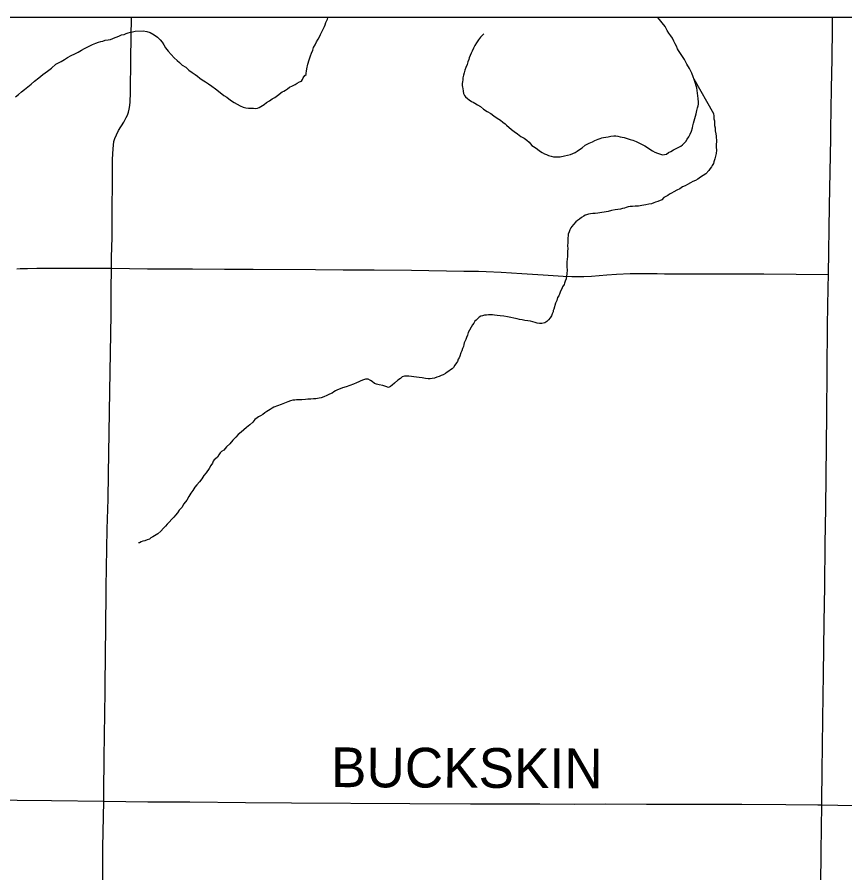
# Model space of a CAD drawing. Extents: x 2.1 to 73.9, y 4 to 26.
# Drawn here: x 46.086 to 46.678, y 24.293 to 24.905 of the extents above; entities that cross this region are included whole.
import ezdxf

# ---------------------------------------------------------------- set-up
doc = ezdxf.new("R2010")
doc.units = 0
for name, color, linetype in [('GM_X_County_Road', 7, 'Continuous'), ('GM_X_County_Road_Text', 7, 'Continuous'), ('GM_X_Minor_River', 7, 'Continuous'), ('GM_X_Township_Road', 7, 'Continuous'), ('SH_Data', 7, 'Continuous')]:
    doc.layers.add(name, color=color, linetype=linetype)

msp = doc.modelspace()

# ---------------------------------------------------------------- linework, layer by layer
at = {"layer": 'GM_X_County_Road'}
for points in [[(45.64348, 24.34895), (45.69667, 24.34888), (45.76247, 24.34838), (45.85599, 24.34778), (45.93131, 24.34724), (45.97918, 24.34666), (46.037, 24.34589), (46.11066, 24.345), (46.14804, 24.34456)], [(46.14804, 24.34456), (46.17967, 24.34426), (46.20952, 24.34413), (46.2493, 24.34374), (46.28226, 24.34354), (46.36681, 24.34304), (46.41033, 24.34276), (46.45976, 24.34271), (46.48463, 24.34261), (46.50701, 24.34262), (46.53623, 24.34255), (46.57851, 24.34238), (46.60431, 24.34239), (46.6357, 24.34225), (46.6587, 24.34209), (46.66149, 24.34208)], [(46.66149, 24.34208), (46.69573, 24.34133), (46.71095, 24.34095), (46.75414, 24.33969), (46.77745, 24.33909), (46.80262, 24.33845), (46.85576, 24.337), (46.87813, 24.33648), (46.89523, 24.33607), (46.92568, 24.33531), (46.95147, 24.33463), (46.97726, 24.33393), (47.01703, 24.33275), (47.03816, 24.33213), (47.0596, 24.33155), (47.10279, 24.33023), (47.11987, 24.3297), (47.1379, 24.32917), (47.18405, 24.32808)]]:
    msp.add_lwpolyline(points, dxfattribs=at)
at = {"layer": 'GM_X_Minor_River'}
for points in [[(46.29912, 24.88532), (46.30012, 24.88739), (46.30131, 24.88926), (46.3023, 24.89094), (46.3031, 24.89263), (46.30591, 24.89845), (46.30631, 24.89958), (46.30674, 24.90127), (46.30753, 24.90277), (46.30794, 24.90371), (46.30834, 24.90465), (46.30848, 24.90511)], [(46.549, 24.80682), (46.55034, 24.80717), (46.55189, 24.80827), (46.55343, 24.80899), (46.55555, 24.81026), (46.55747, 24.81116), (46.55921, 24.81226), (46.56074, 24.81298), (46.56191, 24.8139), (46.56307, 24.81501), (46.56425, 24.81631), (46.56523, 24.81781), (46.56641, 24.81948), (46.56742, 24.82155), (46.56842, 24.82361), (46.56904, 24.82587), (46.56927, 24.82739), (46.5697, 24.82928), (46.57031, 24.83097), (46.57073, 24.83267), (46.57116, 24.83437), (46.57158, 24.83607), (46.57202, 24.83834), (46.57263, 24.84022), (46.57305, 24.84173), (46.57327, 24.84286), (46.57331, 24.84438), (46.57318, 24.84685), (46.57285, 24.84895), (46.5727, 24.85066), (46.57237, 24.85257), (46.57204, 24.85448), (46.5717, 24.85601), (46.57117, 24.85754), (46.57064, 24.85907), (46.57029, 24.86041), (46.56958, 24.86233), (46.56851, 24.86501), (46.56688, 24.86847), (46.56487, 24.87156), (46.56324, 24.87483), (46.55903, 24.88121), (46.55831, 24.88255), (46.55759, 24.88428), (46.55669, 24.88602), (46.55578, 24.88794), (46.5547, 24.89005), (46.5536, 24.89179), (46.55213, 24.89354), (46.55085, 24.89547), (46.5494, 24.89836), (46.54738, 24.90107), (46.54535, 24.9034), (46.54401, 24.90511)], [(46.12225, 24.87632), (46.12476, 24.87777), (46.12726, 24.87885), (46.12976, 24.88011), (46.13207, 24.88139), (46.13419, 24.88266), (46.13631, 24.88375), (46.13804, 24.88465), (46.13996, 24.88555), (46.14245, 24.88644), (46.14418, 24.88716), (46.1459, 24.88768), (46.14743, 24.88802), (46.14915, 24.88855), (46.15125, 24.88888), (46.15278, 24.88922), (46.1545, 24.88993), (46.15623, 24.89046), (46.15776, 24.89099), (46.1593, 24.89171), (46.16064, 24.89244), (46.16255, 24.89277), (46.16408, 24.8933), (46.16562, 24.89383), (46.16715, 24.89436), (46.16868, 24.8947), (46.17059, 24.89503), (46.17629, 24.89527), (46.17875, 24.89483), (46.1812, 24.89401), (46.1842, 24.89241), (46.18644, 24.89084), (46.18829, 24.88889), (46.18976, 24.88714), (46.19104, 24.88521), (46.19232, 24.88309), (46.19416, 24.88076), (46.19619, 24.87843), (46.19841, 24.87591), (46.20064, 24.87414), (46.20231, 24.87258), (46.20417, 24.87082), (46.20679, 24.86924), (46.20883, 24.86729), (46.21125, 24.86552), (46.21331, 24.86414), (46.21518, 24.86295), (46.21685, 24.86158), (46.21853, 24.86021), (46.22077, 24.85882), (46.22302, 24.85743), (46.22525, 24.85567), (46.22787, 24.85389), (46.23141, 24.85133), (46.23402, 24.84918), (46.23607, 24.8478), (46.23756, 24.84662), (46.23943, 24.84524), (46.2413, 24.84405), (46.24335, 24.84286), (46.2456, 24.84167), (46.24767, 24.84085), (46.24956, 24.84024), (46.25164, 24.83999), (46.25316, 24.83996), (46.25506, 24.83991), (46.25657, 24.83987), (46.2581, 24.84002), (46.25925, 24.84056), (46.2604, 24.8411), (46.26156, 24.84183), (46.26273, 24.84275), (46.26447, 24.84404), (46.26659, 24.84531), (46.26852, 24.84659), (46.27045, 24.84768), (46.27219, 24.84916), (46.27568, 24.85173), (46.27683, 24.85227), (46.27799, 24.853), (46.27934, 24.85392), (46.28089, 24.85502), (46.283, 24.85591), (46.28492, 24.857), (46.28647, 24.85791), (46.28801, 24.85883), (46.28935, 24.85936), (46.29014, 24.86048), (46.29055, 24.8618), (46.29173, 24.86348), (46.2927, 24.86402), (46.29272, 24.86497), (46.29314, 24.86648), (46.29337, 24.86819), (46.29402, 24.8714), (46.29486, 24.87461), (46.29588, 24.87743), (46.29669, 24.87931), (46.2975, 24.88138), (46.29812, 24.88345), (46.29912, 24.88532)], [(46.41974, 24.89328), (46.41739, 24.89069), (46.41602, 24.88882), (46.41464, 24.88677), (46.41344, 24.88471), (46.41245, 24.88283), (46.41145, 24.88077), (46.41084, 24.87927), (46.41004, 24.87758), (46.40943, 24.87607), (46.40902, 24.87475), (46.40841, 24.87325), (46.40798, 24.87117), (46.40698, 24.86911), (46.40636, 24.86722), (46.40574, 24.86534), (46.40532, 24.86364), (46.40489, 24.86175), (46.40485, 24.86024), (46.40463, 24.85891), (46.40441, 24.85759), (46.40437, 24.85626), (46.40453, 24.85511), (46.4047, 24.85397), (46.40503, 24.85206), (46.40537, 24.85054), (46.40609, 24.849), (46.40683, 24.84803), (46.40813, 24.84686), (46.40925, 24.84607), (46.41111, 24.84469), (46.41224, 24.84428), (46.41336, 24.8435), (46.41523, 24.84231), (46.41748, 24.84111), (46.41953, 24.83935), (46.42233, 24.83776), (46.42476, 24.83618), (46.427, 24.8346), (46.42943, 24.83283), (46.43167, 24.83145), (46.43335, 24.83007), (46.43503, 24.82889), (46.43595, 24.82792), (46.43967, 24.82479), (46.44154, 24.82341), (46.44396, 24.82164), (46.44639, 24.81987), (46.44863, 24.81848), (46.4505, 24.81711), (46.45236, 24.81573), (46.4542, 24.8134), (46.45664, 24.81201), (46.45812, 24.81064), (46.45961, 24.80947), (46.46148, 24.80828), (46.46317, 24.80748), (46.46467, 24.80687), (46.46599, 24.80627), (46.46787, 24.80565), (46.46976, 24.80522), (46.47185, 24.80517), (46.47432, 24.8053), (46.47757, 24.80597), (46.47967, 24.80649), (46.48177, 24.80701), (46.4835, 24.80772), (46.48504, 24.80844), (46.48658, 24.80935), (46.48813, 24.81045), (46.49006, 24.81173), (46.49238, 24.81357), (46.49508, 24.81503), (46.49757, 24.81591), (46.49931, 24.81701), (46.50161, 24.8179), (46.50295, 24.81843), (46.5041, 24.81879), (46.50543, 24.81894), (46.50696, 24.81928), (46.50868, 24.81962), (46.51059, 24.81995), (46.51268, 24.82028), (46.5142, 24.82024), (46.51572, 24.82001), (46.51723, 24.81959), (46.52006, 24.81895), (46.52232, 24.81832), (46.5244, 24.8177), (46.52647, 24.81708), (46.52873, 24.81626), (46.53117, 24.81506), (46.53304, 24.81406), (46.53492, 24.81307), (46.54033, 24.80951), (46.54221, 24.80851), (46.54409, 24.8079), (46.54541, 24.80729), (46.54692, 24.80687), (46.54786, 24.80666), (46.549, 24.80682)], [(46.08489, 24.84801), (46.08702, 24.84986), (46.08935, 24.8517), (46.09148, 24.85335), (46.0938, 24.85519), (46.09613, 24.85722), (46.09865, 24.85925), (46.10156, 24.86164), (46.10447, 24.86404), (46.10776, 24.86643), (46.11067, 24.86863), (46.11377, 24.8714), (46.11762, 24.87339), (46.11994, 24.87486), (46.12225, 24.87632)], [(46.57005, 24.86105), (46.58412, 24.83632), (46.58426, 24.83423), (46.5844, 24.83232), (46.58475, 24.83098), (46.5847, 24.82928), (46.58485, 24.82775), (46.58519, 24.82585), (46.58532, 24.82375), (46.58565, 24.82166), (46.58599, 24.81994), (46.58596, 24.8188), (46.58612, 24.81746), (46.58608, 24.81595), (46.58604, 24.81424), (46.58598, 24.81215), (46.58612, 24.81006), (46.58606, 24.80759), (46.58566, 24.80665), (46.58501, 24.80382), (46.58439, 24.80175), (46.58398, 24.80043), (46.58319, 24.79912), (46.58259, 24.79818), (46.58161, 24.79688), (46.58063, 24.79538), (46.57848, 24.79316), (46.57674, 24.79187), (46.57481, 24.79059), (46.57288, 24.78931), (46.57114, 24.78841), (46.56922, 24.78751), (46.56768, 24.7866), (46.56556, 24.78551), (46.56383, 24.7846), (46.56191, 24.7837), (46.55998, 24.78242), (46.55786, 24.78134), (46.55574, 24.78025), (46.55401, 24.77935), (46.55266, 24.77843), (46.55131, 24.77751), (46.54996, 24.77679), (46.54861, 24.77606), (46.54706, 24.77458), (46.54418, 24.77333), (46.54264, 24.7728), (46.5413, 24.77226), (46.53977, 24.77173), (46.53786, 24.7714), (46.53557, 24.77089), (46.5329, 24.77038), (46.53042, 24.77007), (46.52814, 24.76994), (46.52623, 24.76979), (46.52453, 24.76984), (46.523, 24.7695), (46.52165, 24.76896), (46.52032, 24.76861), (46.51898, 24.76827), (46.51745, 24.76793), (46.51573, 24.76759), (46.51363, 24.76726), (46.51115, 24.76676), (46.50867, 24.76625), (46.50142, 24.76491), (46.49952, 24.76477), (46.4978, 24.76463), (46.49609, 24.76448), (46.49456, 24.76414), (46.49323, 24.76379), (46.49227, 24.76363), (46.4913, 24.76289), (46.48976, 24.76179), (46.48821, 24.76069), (46.48686, 24.75978), (46.4855, 24.75867), (46.48393, 24.75681), (46.48276, 24.75551), (46.48197, 24.75439), (46.48137, 24.75308), (46.48076, 24.75157), (46.48015, 24.74988), (46.48012, 24.74874), (46.47989, 24.74723), (46.47986, 24.74571), (46.47981, 24.744), (46.47975, 24.74153), (46.47989, 24.73963), (46.47965, 24.73755), (46.4796, 24.73565), (46.47956, 24.73394), (46.47932, 24.73205), (46.47928, 24.73015), (46.47922, 24.72787), (46.47918, 24.72617), (46.47933, 24.72464), (46.4793, 24.7235), (46.47928, 24.72255), (46.47925, 24.72142), (46.47902, 24.72009)], [(46.47902, 24.72009), (46.47859, 24.71801), (46.47798, 24.71632), (46.47757, 24.715), (46.47716, 24.71387), (46.47617, 24.71219), (46.47556, 24.71087), (46.47476, 24.70918), (46.47415, 24.70768), (46.47335, 24.7058), (46.47256, 24.70468), (46.47194, 24.70261), (46.47113, 24.70054), (46.46988, 24.69639), (46.46948, 24.69545), (46.46946, 24.69451), (46.46866, 24.69301), (46.46824, 24.69169), (46.46726, 24.69019), (46.46608, 24.6887), (46.46491, 24.68759), (46.46337, 24.68649), (46.46127, 24.68617), (46.45975, 24.6862), (46.45805, 24.68644), (46.45654, 24.68686), (46.45484, 24.68728), (46.45314, 24.6877), (46.45125, 24.68794), (46.44916, 24.68818), (46.44728, 24.68861), (46.44539, 24.68904), (46.44369, 24.68946), (46.44123, 24.6899), (46.43915, 24.69034), (46.4367, 24.69097), (46.43405, 24.69141), (46.4314, 24.69167), (46.42932, 24.69191), (46.42742, 24.69215), (46.42609, 24.69219), (46.42476, 24.69222), (46.42325, 24.69226), (46.42172, 24.69211), (46.42039, 24.69195), (46.41886, 24.69161), (46.41771, 24.69126), (46.41656, 24.69072), (46.4152, 24.68942), (46.41441, 24.68849), (46.41345, 24.68776), (46.41265, 24.68645), (46.41167, 24.68514), (46.40869, 24.67971), (46.40807, 24.67783), (46.40746, 24.67614), (46.40685, 24.67463), (46.40625, 24.67332), (46.40584, 24.67219), (46.40562, 24.67105), (46.40521, 24.66973), (46.4046, 24.66823), (46.40399, 24.66654), (46.40338, 24.66503), (46.40275, 24.66277), (46.40216, 24.66165), (46.40156, 24.66071), (46.40095, 24.65902), (46.40035, 24.65789), (46.39917, 24.65621), (46.39818, 24.65472), (46.39721, 24.65361), (46.39605, 24.65287), (46.3947, 24.65196), (46.39354, 24.65123), (46.39237, 24.65031), (46.39083, 24.6494), (46.3893, 24.64887), (46.38795, 24.64814), (46.38623, 24.64762), (46.38451, 24.64709), (46.38298, 24.64675), (46.38146, 24.6466), (46.37994, 24.64663), (46.37823, 24.64687), (46.37578, 24.64731), (46.37369, 24.64755), (46.37161, 24.6478), (46.36972, 24.64803), (46.36801, 24.64827), (46.36631, 24.6485), (46.3646, 24.64854), (46.36308, 24.64839), (46.36154, 24.64786), (46.36019, 24.64676), (46.35845, 24.64547), (46.35592, 24.64345), (46.35418, 24.64197), (46.35302, 24.64105), (46.35167, 24.64032), (46.34979, 24.64113)], [(46.34979, 24.64113), (46.34772, 24.64175), (46.34488, 24.64221), (46.34299, 24.64263), (46.34168, 24.64324), (46.34, 24.64461), (46.33869, 24.6454), (46.3372, 24.64639), (46.33625, 24.64641), (46.33529, 24.64625), (46.33376, 24.64572), (46.33184, 24.645), (46.3305, 24.64447), (46.32877, 24.64375), (46.32666, 24.64267), (46.32398, 24.64178), (46.3213, 24.6409), (46.31881, 24.64021), (46.31708, 24.6393), (46.31516, 24.63859), (46.31381, 24.63786), (46.31265, 24.63713), (46.3113, 24.63622), (46.30957, 24.6355), (46.30765, 24.6346), (46.30554, 24.63371), (46.30362, 24.633), (46.30209, 24.63265), (46.30095, 24.63249), (46.29962, 24.63234), (46.29809, 24.63218), (46.29619, 24.63204), (46.2941, 24.63191), (46.2922, 24.63176), (46.28972, 24.63145), (46.28801, 24.63149), (46.28687, 24.63152), (46.28592, 24.63154), (46.28478, 24.63138), (46.28325, 24.63123), (46.28154, 24.63089), (46.2798, 24.62999), (46.27731, 24.6291), (46.27501, 24.62821), (46.26965, 24.62626), (46.26849, 24.62553), (46.26714, 24.62461), (46.26579, 24.62389), (46.26463, 24.62316), (46.26328, 24.62224), (46.26173, 24.62114), (46.26018, 24.62004), (46.25864, 24.61932), (46.25768, 24.61877), (46.25613, 24.61748), (46.25456, 24.61562), (46.25242, 24.61359), (46.2501, 24.61175), (46.24816, 24.61009), (46.24622, 24.60843), (46.24428, 24.60677), (46.24251, 24.60473), (46.24037, 24.60269), (46.23822, 24.60009), (46.23589, 24.59787), (46.23393, 24.59564), (46.23219, 24.59454), (46.23141, 24.59361), (46.23042, 24.59212), (46.22944, 24.59062), (46.22807, 24.58933), (46.22711, 24.58859), (46.22632, 24.58766), (46.22591, 24.58615), (46.22472, 24.58448), (46.22353, 24.58242), (46.22117, 24.57925), (46.21961, 24.57739), (46.21822, 24.57514), (46.21646, 24.57291), (46.21469, 24.57087), (46.21313, 24.56901), (46.21174, 24.56676), (46.21037, 24.5649), (46.20898, 24.56246), (46.20739, 24.55985), (46.20543, 24.55724), (46.20384, 24.55462), (46.20208, 24.55257), (46.2007, 24.55071), (46.19933, 24.54903), (46.19816, 24.54755), (46.19347, 24.54254), (46.19211, 24.54124), (46.19074, 24.53976), (46.18879, 24.53753), (46.18665, 24.53568), (46.18434, 24.53422), (46.18318, 24.53349), (46.18183, 24.53277), (46.18067, 24.53204)], [(46.18067, 24.53204), (46.17914, 24.5315), (46.17741, 24.53079), (46.17607, 24.53044), (46.17473, 24.52991), (46.17358, 24.52937), (46.17282, 24.52928)]]:
    msp.add_lwpolyline(points, dxfattribs=at)
at = {"layer": 'GM_X_Township_Road'}
for points in [[(46.16361, 24.83237), (46.16416, 24.83339), (46.16495, 24.83511), (46.16571, 24.83719), (46.16628, 24.83933), (46.16671, 24.84182), (46.16696, 24.84464), (46.16712, 24.85088), (46.16742, 24.87574), (46.16801, 24.90511)], [(46.66823, 24.83899), (46.66852, 24.85425), (46.66887, 24.87507), (46.66915, 24.89776), (46.66926, 24.90511)], [(46.66805, 24.82784), (46.66818, 24.83653), (46.66823, 24.83899)], [(46.15361, 24.72567), (46.15371, 24.73358), (46.15398, 24.74756), (46.15419, 24.76217), (46.15437, 24.79263), (46.15441, 24.80351), (46.1547, 24.81094), (46.15495, 24.81369), (46.15537, 24.81609), (46.15604, 24.81842), (46.15711, 24.82096), (46.15869, 24.82395), (46.16235, 24.83009), (46.16361, 24.83237)], [(46.66624, 24.72106), (46.66706, 24.77032), (46.66792, 24.8185), (46.66805, 24.82784)], [(46.08597, 24.72508), (46.08817, 24.72533), (46.09348, 24.72553), (46.10032, 24.72565), (46.13315, 24.72566), (46.15361, 24.72567)], [(46.14804, 24.34456), (46.14811, 24.3509), (46.14839, 24.37585), (46.149, 24.4231), (46.14935, 24.45324), (46.14944, 24.46537), (46.14973, 24.49769), (46.15057, 24.53902), (46.1511, 24.56046), (46.15138, 24.57849), (46.15249, 24.63784), (46.15329, 24.69255), (46.1534, 24.71027), (46.15361, 24.72567)], [(46.15361, 24.72567), (46.17941, 24.72522), (46.21144, 24.72507), (46.23444, 24.72497), (46.25496, 24.72488), (46.29941, 24.72464), (46.31931, 24.72457), (46.34138, 24.72446), (46.36812, 24.72423), (46.40542, 24.72362), (46.41598, 24.72343), (46.42159, 24.7233), (46.43215, 24.72282), (46.44705, 24.72195), (46.46225, 24.72092), (46.4765, 24.71995), (46.48269, 24.71966), (46.48703, 24.7196), (46.49136, 24.71972), (46.49693, 24.72001), (46.50777, 24.72087), (46.5146, 24.72132), (46.52455, 24.72174), (46.53264, 24.72181), (46.54383, 24.72173), (46.54911, 24.72169), (46.56403, 24.72166), (46.58361, 24.72156), (46.59915, 24.72158), (46.61998, 24.72151), (46.66624, 24.72106)], [(46.66149, 24.34208), (46.66152, 24.34446), (46.66175, 24.36653), (46.66193, 24.38425), (46.66223, 24.40321), (46.66252, 24.41999), (46.66271, 24.43523), (46.66325, 24.47253), (46.66361, 24.49802), (46.66391, 24.52848), (46.66433, 24.55397), (46.66516, 24.62143), (46.66527, 24.65158), (46.66565, 24.68484), (46.66609, 24.71158), (46.66624, 24.72106)], [(46.14386, 23.8409), (46.14385, 23.85825), (46.14412, 23.88482), (46.14421, 23.90222), (46.14421, 23.92117), (46.14403, 23.9419), (46.14429, 23.97026), (46.14436, 23.98487), (46.14464, 24.02092), (46.14479, 24.04827), (46.14488, 24.07468), (46.14494, 24.09022), (46.14504, 24.10576), (46.14541, 24.13591), (46.14563, 24.153), (46.14594, 24.17445), (46.14631, 24.21051), (46.14659, 24.23257), (46.14711, 24.27422), (46.14733, 24.29224), (46.14751, 24.31152), (46.14804, 24.34456)], [(46.65712, 24.05495), (46.65735, 24.0669), (46.65832, 24.11631), (46.6587, 24.14211), (46.65884, 24.16542), (46.65981, 24.22665), (46.66046, 24.2596), (46.66103, 24.30872), (46.66149, 24.34208)]]:
    msp.add_lwpolyline(points, dxfattribs=at)
at = {"layer": 'SH_Data'}
msp.add_line((41.95853, 24.90511), (48.75853, 24.90511), dxfattribs=at)

# ---------------------------------------------------------------- texts
at = {"layer": 'GM_X_County_Road_Text'}
msp.add_text('BUCKSKIN', height=0.028409, rotation=359.7308, dxfattribs=at).set_placement((46.31049, 24.35469))

doc.saveas('drawing.dxf')
